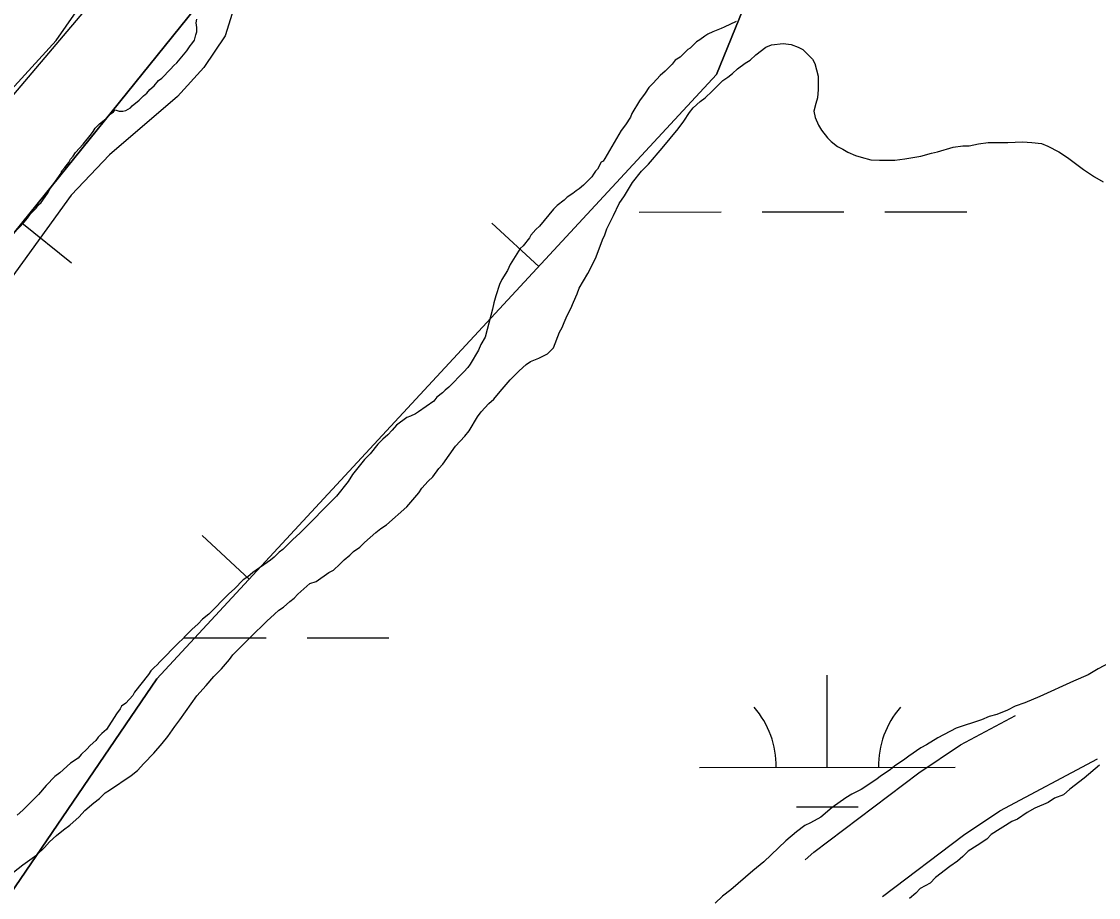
# Model space of a CAD drawing. Extents: x 3279314 to 3317160, y 734079 to 759431.
# Drawn here: x 3295405.5 to 3295826.3, y 746270.7 to 746613.3 of the extents above; entities that cross this region are included whole.
import ezdxf

# ---------------------------------------------------------------- set-up
doc = ezdxf.new("R2010")
doc.units = 0
for name, color, linetype in [('V-BORW-LINE', 7, 'Continuous'), ('V-ROAD-CNTR', 7, 'Continuous'), ('V-SITE-VEGE', 7, 'Continuous'), ('V-WETL-SWMP', 7, 'Continuous')]:
    doc.layers.add(name, color=color, linetype=linetype)

msp = doc.modelspace()

# ---------------------------------------------------------------- linework, layer by layer
at = {"layer": 'V-BORW-LINE'}
for p, q in [((3295405.54, 746534.56), (3295424.99, 746518.86)), ((3295607.56, 746517.45), (3295589.21, 746534.44)), ((3295494.37, 746395.2), (3295476.03, 746412.19))]:
    msp.add_line(p, q, dxfattribs=at)
for points in [[(3296579.92, 747680.55), (3296514.36, 747562.31), (3296442.81, 747474.87), (3296295.73, 747369.6), (3296182.91, 747282.81), (3296027.73, 747078.61), (3295925.34, 746895.76), (3295814.24, 746718.51), (3295699.07, 746646.74), (3295677.09, 746592.56), (3295458.27, 746356.21), (3295349.69, 746196.74), (3295230.88, 746003.15), (3295110.97, 745804.26), (3295055.03, 745610.54), (3294992.24, 745446.55), (3294899.66, 745256.67), (3294818.09, 745128.52), (3294625.97, 744805.6), (3294546.82, 744600.23), (3294527.39, 744482.04), (3294520.6, 744418.03), (3294430.4, 744156.18)], [(3294899.66, 745256.67), (3294992.24, 745446.55), (3295055.03, 745610.54), (3295110.97, 745804.26), (3295230.88, 746003.15), (3295349.69, 746196.74), (3295458.27, 746356.21), (3295677.09, 746592.56), (3295699.07, 746646.74), (3295814.24, 746718.51), (3295925.34, 746895.76), (3296027.73, 747078.61), (3296182.91, 747282.81), (3296295.73, 747369.6), (3296442.81, 747474.87), (3296514.36, 747562.31), (3296579.92, 747680.55)], [(3294116.17, 743668.77), (3294201.13, 743837.99), (3294291.66, 744190.29), (3294349.13, 744432.49), (3294469.66, 744747.7), (3294478.37, 744778.32), (3294662.25, 745099.8), (3294784.19, 745326.13), (3294907.22, 745535.54), (3294920.38, 745568.09), (3294917.75, 745708.28), (3294917.88, 745822.87), (3295062.2, 746050.44), (3295337.79, 746450.59), (3295570.28, 746738.76), (3295640.95, 746821.03), (3295715.27, 746937.2), (3295879.45, 747161.67), (3295936.15, 747243.35), (3296030.89, 747356.46), (3296119.77, 747412.2), (3296285.83, 747515.92), (3296411.16, 747650.39)], [(3296411.16, 747650.39), (3296285.83, 747515.92), (3296119.77, 747412.2), (3296030.89, 747356.46), (3295936.15, 747243.35), (3295879.45, 747161.67), (3295715.27, 746937.2), (3295640.95, 746821.03), (3295570.28, 746738.76), (3295337.79, 746450.59), (3295062.2, 746050.44), (3294917.88, 745822.87), (3294917.75, 745708.28), (3294920.38, 745568.09), (3294907.22, 745535.54), (3294784.19, 745326.13), (3294662.25, 745099.8)]]:
    msp.add_lwpolyline(points, dxfattribs=at)
at = {"layer": 'V-ROAD-CNTR'}
for points in [[(3295711.65, 746285.41), (3295715.14, 746288.41), (3295756.15, 746319.38), (3295772.36, 746330.36), (3295793.94, 746341.81)], [(3295741.97, 746271.08), (3295773.61, 746294.98), (3295787.84, 746304.62), (3295825.98, 746324.84)]]:
    msp.add_lwpolyline(points, dxfattribs=at)
at = {"layer": 'V-SITE-VEGE'}
for p, q in [((3295826.69, 746322.46), (3295820.72, 746317.29)), ((3295820.72, 746317.29), (3295815.18, 746312.98)), ((3295815.18, 746312.98), (3295812.62, 746310.82)), ((3295806.64, 746307.79), (3295801.51, 746305.63)), ((3295809.2, 746309.52), (3295806.64, 746307.79)), ((3295812.62, 746310.82), (3295809.2, 746309.52)), ((3295798.52, 746303.9), (3295794.68, 746301.31)), ((3295801.51, 746305.63), (3295798.52, 746303.9)), ((3295792.54, 746300.44), (3295784.43, 746295.26)), ((3295794.68, 746301.31), (3295792.54, 746300.44)), ((3295784.43, 746295.26), (3295782.73, 746293.54)), ((3295778.89, 746290.95), (3295775.47, 746288.79)), ((3295782.73, 746293.54), (3295778.89, 746290.95)), ((3295773.34, 746286.64), (3295771.21, 746284.92)), ((3295775.47, 746288.79), (3295773.34, 746286.64)), ((3295768.23, 746282.76), (3295762.68, 746278.45)), ((3295771.21, 746284.92), (3295768.23, 746282.76)), ((3295762.68, 746278.45), (3295760.55, 746276.3)), ((3295756.71, 746274.14), (3295755, 746272.41)), ((3295760.55, 746276.3), (3295756.71, 746274.14)), ((3295755, 746272.41), (3295752.44, 746270.26))]:
    msp.add_line(p, q, dxfattribs=at)
for points in [[(3295294.05, 746468.92), (3295418.97, 746605.82), (3295426.85, 746617.08), (3295440.32, 746633.74), (3295451.08, 746646.72), (3295457.57, 746653.62), (3295466.48, 746660.93), (3295478.4, 746664.44), (3295482.98, 746662.82), (3295489.85, 746654.58), (3295492.98, 746645.74), (3295493.05, 746637.4), (3295489.02, 746620.58), (3295485.06, 746607.7), (3295476.72, 746595.34), (3295466.42, 746583.9), (3295439.89, 746561.11), (3295424.9, 746545.36), (3295369.32, 746468.67)], [(3295675.35, 746585.97), (3295679.55, 746590.21), (3295681.53, 746591.47), (3295683.26, 746592.97), (3295685.24, 746594.71), (3295688.21, 746596.96), (3295690.19, 746598.22), (3295692.41, 746600.22), (3295696.37, 746603.21), (3295698.6, 746604.22), (3295703.07, 746604.74), (3295706.29, 746604.26), (3295709.03, 746603.28), (3295710.77, 746602.29), (3295714.51, 746598.59), (3295715.52, 746596.86), (3295716.79, 746591.9), (3295716.81, 746586.68), (3295716.58, 746583.45), (3295715.85, 746581.21), (3295715.12, 746578.23), (3295715.63, 746575.75), (3295716.88, 746572.78), (3295718.14, 746570.8), (3295720.39, 746567.83), (3295721.88, 746566.35), (3295724.38, 746564.37), (3295726.37, 746563.39), (3295728.36, 746562.16), (3295731.35, 746560.93), (3295733.58, 746560.2), (3295737.31, 746559.22), (3295740.79, 746559), (3295746.75, 746559.03), (3295750.72, 746559.54), (3295756.92, 746560.57), (3295761.14, 746561.83), (3295763.37, 746562.34), (3295769.57, 746564.11), (3295773.29, 746564.62), (3295775.77, 746564.64), (3295779.49, 746565.4), (3295783.21, 746565.92), (3295787.44, 746565.94), (3295790.91, 746565.96), (3295796.62, 746566.23), (3295800.35, 746566), (3295804.07, 746565.53), (3295806.56, 746564.55), (3295810.79, 746562.33), (3295814.28, 746560.12), (3295820.51, 746555.43), (3295824.75, 746552.47), (3295828.23, 746550.51)], [(3295399.82, 746278.66), (3295406.01, 746283.41), (3295411.45, 746287.41), (3295414.41, 746290.16), (3295416.39, 746292.41), (3295419.11, 746294.9), (3295421.83, 746297.15), (3295424.3, 746298.9), (3295428.01, 746302.15), (3295430.23, 746304.64), (3295433.69, 746307.64), (3295435.92, 746309.39), (3295438.14, 746311.63), (3295439.87, 746312.64), (3295448.29, 746318.39), (3295450.76, 746320.39), (3295453.23, 746323.13), (3295457.18, 746327.13), (3295460.39, 746330.87), (3295462.61, 746333.61), (3295465.32, 746337.6), (3295467.3, 746340.09), (3295473.95, 746349.56), (3295477.66, 746353.55), (3295480.62, 746357.04), (3295483.58, 746360.04), (3295486.79, 746363.78), (3295488.02, 746365.52), (3295494.94, 746372.51), (3295501.36, 746378.75), (3295504.33, 746381.49), (3295506.06, 746382.99), (3295507.79, 746384.25), (3295510.26, 746386.49), (3295511.99, 746387.74), (3295513.47, 746389.24), (3295518.17, 746393.48), (3295520.65, 746394.24), (3295525.6, 746397.74), (3295527.33, 746398.75), (3295529.8, 746400.99), (3295531.53, 746402.74), (3295533.76, 746404.49), (3295535.24, 746405.99), (3295537.71, 746407.74), (3295539.44, 746409.48), (3295543.89, 746413.48), (3295545.87, 746414.98), (3295548.1, 746416.48), (3295556.01, 746423.47), (3295560.7, 746428.96), (3295561.93, 746430.7), (3295564.4, 746433.45), (3295566.13, 746435.2), (3295568.59, 746438.44), (3295570.08, 746440.18), (3295575, 746447.16), (3295578.71, 746451.15), (3295580.44, 746453.15), (3295583.64, 746458.63), (3295585.12, 746460.62), (3295588.08, 746463.86), (3295590.06, 746465.61), (3295592.52, 746468.6), (3295596.47, 746473.09), (3295599.93, 746476.59), (3295602.65, 746479.08), (3295604.38, 746480.34), (3295607.6, 746481.59), (3295611.07, 746483.35), (3295613.29, 746485.59), (3295615.75, 746491.81), (3295616.73, 746493.56), (3295617.46, 746495.55), (3295618.69, 746498.29), (3295620.17, 746501.02), (3295621.15, 746503.51), (3295622.62, 746506.74), (3295623.35, 746508.98), (3295626.8, 746514.71), (3295628.52, 746517.95), (3295630, 746521.19), (3295632.44, 746527.9), (3295633.43, 746529.89), (3295634.16, 746532.13), (3295635.88, 746535.62), (3295636.86, 746537.36), (3295639.08, 746542.09), (3295641.05, 746545.08), (3295644.25, 746550.31), (3295647.7, 746554.8), (3295650.42, 746557.54), (3295655.85, 746563.78), (3295662.02, 746571.26), (3295664.24, 746574.25), (3295666.45, 746577.73), (3295667.93, 746579.48), (3295670.65, 746581.98), (3295672.63, 746583.48), (3295675.35, 746585.97)], [(3295835.64, 746365.06), (3295826.23, 746360.05), (3295822.27, 746357.8), (3295816.57, 746355.28), (3295803.44, 746349.26), (3295797.5, 746346.74), (3295793.78, 746345.48), (3295790.8, 746343.98), (3295786.59, 746342.22), (3295783.62, 746341.46), (3295780.64, 746340.2), (3295770.73, 746336.93), (3295763.55, 746333.16), (3295759.09, 746330.41), (3295756.87, 746329.16), (3295752.16, 746325.91), (3295750.18, 746324.4), (3295746.72, 746322.15), (3295744.99, 746320.65), (3295741.52, 746318.4), (3295739.3, 746316.65), (3295733.61, 746312.9), (3295729.89, 746311.14), (3295727.66, 746309.64), (3295722.22, 746305.89), (3295717.77, 746302.14), (3295713.81, 746299.89), (3295711.58, 746298.88), (3295708.37, 746296.38), (3295704.16, 746292.89), (3295695.52, 746284.65), (3295691.31, 746281.15), (3295682.66, 746273.65), (3295679.44, 746271.16), (3295676.48, 746268.41)]]:
    msp.add_lwpolyline(points, dxfattribs=at)
at = {"layer": 'V-WETL-SWMP'}
for p, q in [((3295646.85, 746538.76), (3295678.85, 746538.78)), ((3295694.85, 746538.79), (3295726.85, 746538.81)), ((3295742.85, 746538.81), (3295774.85, 746538.83)), ((3295469.03, 746372.17), (3295501.03, 746372.19)), ((3295517.03, 746372.2), (3295549.03, 746372.21)), ((3295720.37, 746321.56), (3295720.35, 746357.56)), ((3295670.37, 746321.53), (3295770.37, 746321.58)), ((3295708.38, 746306.12), (3295732.38, 746306.13))]:
    msp.add_line(p, q, dxfattribs=at)
for points in [[(3296308.39, 747612.8), (3296188.14, 747512.51), (3296017.79, 747402.2), (3295887.52, 747251.77), (3295837.42, 747181.57), (3295727.19, 747031.14), (3295657.05, 746890.74), (3295516.76, 746720.25), (3295296.3, 746459.51), (3294955.6, 745927.99), (3294905.5, 745807.65), (3294885.46, 745767.53), (3294885.46, 745707.36), (3294895.48, 745627.13), (3294855.4, 745496.76), (3294813.58, 745419.04)], [(3296308.39, 747612.8), (3296188.14, 747512.51), (3296017.79, 747402.2), (3295887.52, 747251.77), (3295837.42, 747181.57), (3295727.19, 747031.14), (3295657.05, 746890.74), (3295516.76, 746720.25), (3295296.3, 746459.51), (3294955.6, 745927.99), (3294905.5, 745807.65), (3294885.46, 745767.53), (3294885.46, 745707.36), (3294895.48, 745627.13), (3294855.4, 745496.76), (3294813.58, 745419.04)], [(3295464.93, 746596.12), (3295466.16, 746597.11), (3295469.35, 746601.08), (3295470.08, 746601.82), (3295471.31, 746603.81), (3295472.04, 746604.55), (3295473.02, 746606.04), (3295473.51, 746608.01), (3295474, 746609.25), (3295473.99, 746610.98), (3295473.73, 746612.7), (3295473.97, 746614.19)], [(3295464.93, 746596.12), (3295466.16, 746597.11), (3295469.35, 746601.08), (3295470.08, 746601.82), (3295471.31, 746603.81), (3295472.04, 746604.55), (3295473.02, 746606.04), (3295473.51, 746608.01), (3295474, 746609.25), (3295473.99, 746610.98), (3295473.73, 746612.7), (3295473.97, 746614.19)], [(3295684.77, 746613.29), (3295680.09, 746611.04), (3295678.86, 746610.54), (3295675.65, 746609.29), (3295673.69, 746608.3), (3295672.45, 746607.55), (3295670.49, 746606.06), (3295669.26, 746605.31), (3295666.8, 746602.83), (3295665.82, 746602.33), (3295662.87, 746599.35), (3295660.9, 746598.11), (3295659.68, 746596.62), (3295656.97, 746593.89), (3295655.01, 746592.16), (3295652.31, 746589.18), (3295650.59, 746587.44), (3295649.12, 746585.21), (3295646.91, 746582.24), (3295643.98, 746577.29), (3295643.49, 746575.81), (3295641.53, 746572.83), (3295639.81, 746570.6), (3295633.45, 746559.71), (3295632.72, 746558.72), (3295631.98, 746558.22), (3295630.51, 746555.5), (3295629.78, 746554.76), (3295629.04, 746553.52), (3295628.31, 746552.53), (3295625.11, 746549.3), (3295623.39, 746547.81), (3295622.16, 746547.07), (3295620.94, 746546.07), (3295618.72, 746544.58), (3295617.49, 746543.34), (3295614.79, 746541.35), (3295613.31, 746539.86), (3295607.92, 746533.17), (3295606.44, 746531.93), (3295604.48, 746529.7), (3295603.99, 746528.71), (3295601.54, 746525.48), (3295600.31, 746524.49), (3295596.39, 746518.3), (3295595.42, 746515.83), (3295593.21, 746512.36), (3295592.24, 746510.38), (3295590.78, 746505.93), (3295590.05, 746503.21), (3295589.57, 746500.74), (3295588.84, 746498.27), (3295586.67, 746489.87), (3295584.95, 746486.9), (3295583.98, 746484.67), (3295580.8, 746479.22), (3295579.81, 746477.98), (3295578.34, 746476.25), (3295572.45, 746470.29), (3295570.98, 746469.05), (3295569.99, 746468.06), (3295567.78, 746466.32), (3295566.55, 746464.83), (3295560.65, 746460.61), (3295559.42, 746459.86), (3295557.45, 746458.86), (3295555.97, 746458.36), (3295552.04, 746455.38), (3295550.32, 746453.4), (3295548.6, 746451.66), (3295546.64, 746449.92), (3295544.67, 746447.94), (3295541.73, 746444.22), (3295539.52, 746441.99), (3295534.86, 746436.04), (3295533.15, 746433.32), (3295528.49, 746427.61), (3295514.24, 746413.22)], [(3295684.77, 746613.29), (3295680.09, 746611.04), (3295678.86, 746610.54), (3295675.65, 746609.29), (3295673.69, 746608.3), (3295672.45, 746607.55), (3295670.49, 746606.06), (3295669.26, 746605.31), (3295666.8, 746602.83), (3295665.82, 746602.33), (3295662.87, 746599.35), (3295660.9, 746598.11), (3295659.68, 746596.62), (3295656.97, 746593.89), (3295655.01, 746592.16), (3295652.31, 746589.18), (3295650.59, 746587.44), (3295649.12, 746585.21), (3295646.91, 746582.24), (3295643.98, 746577.29), (3295643.49, 746575.81), (3295641.53, 746572.83), (3295639.81, 746570.6), (3295633.45, 746559.71), (3295632.72, 746558.72), (3295631.98, 746558.22), (3295630.51, 746555.5), (3295629.78, 746554.76), (3295629.04, 746553.52), (3295628.31, 746552.53), (3295625.11, 746549.3), (3295623.39, 746547.81), (3295622.16, 746547.07), (3295620.94, 746546.07), (3295618.72, 746544.58), (3295617.49, 746543.34), (3295614.79, 746541.35), (3295613.31, 746539.86), (3295607.92, 746533.17), (3295606.44, 746531.93), (3295604.48, 746529.7), (3295603.99, 746528.71), (3295601.54, 746525.48), (3295600.31, 746524.49), (3295596.39, 746518.3), (3295595.42, 746515.83), (3295593.21, 746512.36), (3295592.24, 746510.38), (3295590.78, 746505.93), (3295590.05, 746503.21), (3295589.57, 746500.74), (3295588.84, 746498.27), (3295586.67, 746489.87), (3295584.95, 746486.9), (3295583.98, 746484.67), (3295580.8, 746479.22), (3295579.81, 746477.98), (3295578.34, 746476.25), (3295572.45, 746470.29), (3295570.98, 746469.05), (3295569.99, 746468.06), (3295567.78, 746466.32), (3295566.55, 746464.83), (3295560.65, 746460.61), (3295559.42, 746459.86), (3295557.45, 746458.86), (3295555.97, 746458.36), (3295552.04, 746455.38), (3295550.32, 746453.4), (3295548.6, 746451.66), (3295546.64, 746449.92), (3295544.67, 746447.94), (3295541.73, 746444.22), (3295539.52, 746441.99), (3295534.86, 746436.04), (3295533.15, 746433.32), (3295528.49, 746427.61), (3295514.24, 746413.22)], [(3295402.32, 746530.39), (3295406.5, 746534.85), (3295407.72, 746536.34), (3295408.95, 746538.08), (3295411.16, 746540.31), (3295412.14, 746541.55), (3295413.12, 746542.54), (3295415.57, 746546.01), (3295416.55, 746547.74), (3295420.96, 746553.94), (3295421.2, 746554.92), (3295422.43, 746556.16), (3295423.9, 746558.15), (3295424.64, 746559.38), (3295425.62, 746560.62), (3295426.6, 746562.11), (3295429.54, 746565.33), (3295432.73, 746569.3), (3295433.47, 746570.29), (3295434.2, 746571.53), (3295435.92, 746573.26), (3295438.38, 746575.25), (3295440.1, 746576.99), (3295441.33, 746577.98), (3295442.06, 746578.72), (3295443.55, 746578.24), (3295445.03, 746578.25), (3295446.26, 746578.5), (3295447.98, 746579.5), (3295448.72, 746580.24), (3295451.42, 746582.48), (3295453.14, 746584.21), (3295454.37, 746585.21), (3295455.6, 746586.69), (3295457.32, 746588.18), (3295459.04, 746590.17), (3295460.27, 746591.16), (3295463.7, 746594.63), (3295464.93, 746596.12)], [(3295402.32, 746530.39), (3295406.5, 746534.85), (3295407.72, 746536.34), (3295408.95, 746538.08), (3295411.16, 746540.31), (3295412.14, 746541.55), (3295413.12, 746542.54), (3295415.57, 746546.01), (3295416.55, 746547.74), (3295420.96, 746553.94), (3295421.2, 746554.92), (3295422.43, 746556.16), (3295423.9, 746558.15), (3295424.64, 746559.38), (3295425.62, 746560.62), (3295426.6, 746562.11), (3295429.54, 746565.33), (3295432.73, 746569.3), (3295433.47, 746570.29), (3295434.2, 746571.53), (3295435.92, 746573.26), (3295438.38, 746575.25), (3295440.1, 746576.99), (3295441.33, 746577.98), (3295442.06, 746578.72), (3295443.55, 746578.24), (3295445.03, 746578.25), (3295446.26, 746578.5), (3295447.98, 746579.5), (3295448.72, 746580.24), (3295451.42, 746582.48), (3295453.14, 746584.21), (3295454.37, 746585.21), (3295455.6, 746586.69), (3295457.32, 746588.18), (3295459.04, 746590.17), (3295460.27, 746591.16), (3295463.7, 746594.63), (3295464.93, 746596.12)], [(3295514.24, 746413.22), (3295511.54, 746410.74), (3295507.61, 746406.77), (3295506.14, 746405.78), (3295504.17, 746403.79), (3295502.7, 746402.55), (3295495.81, 746397.83), (3295493.84, 746396.09), (3295492.12, 746394.85), (3295488.68, 746391.37), (3295486.47, 746389.39), (3295478.62, 746381.45), (3295476.16, 746379.46), (3295474.44, 746377.72), (3295471.98, 746375.49), (3295469.53, 746373.01), (3295468.54, 746371.77), (3295466.83, 746370.28), (3295459.46, 746362.84), (3295458.48, 746361.6), (3295457.25, 746360.61), (3295456.02, 746359.36), (3295455.04, 746357.88), (3295449.65, 746350.94), (3295448.91, 746349.7), (3295446.21, 746346.73), (3295444.49, 746345.48), (3295444, 746344.49), (3295442.53, 746342.51), (3295438.61, 746336.32), (3295436.89, 746334.83), (3295435.42, 746333.34), (3295434.44, 746332.1), (3295432.23, 746330.12), (3295431, 746328.63), (3295428.79, 746326.65), (3295427.56, 746325.16), (3295424.61, 746323.17), (3295420.43, 746319.44), (3295418.47, 746317.95), (3295415.03, 746314.48), (3295412.08, 746311.01), (3295405.95, 746304.81), (3295403.73, 746302.82)], [(3295514.24, 746413.22), (3295511.54, 746410.74), (3295507.61, 746406.77), (3295506.14, 746405.78), (3295504.17, 746403.79), (3295502.7, 746402.55), (3295495.81, 746397.83), (3295493.84, 746396.09), (3295492.12, 746394.85), (3295488.68, 746391.37), (3295486.47, 746389.39), (3295478.62, 746381.45), (3295476.16, 746379.46), (3295474.44, 746377.72), (3295471.98, 746375.49), (3295469.53, 746373.01), (3295468.54, 746371.77), (3295466.83, 746370.28), (3295459.46, 746362.84), (3295458.48, 746361.6), (3295457.25, 746360.61), (3295456.02, 746359.36), (3295455.04, 746357.88), (3295449.65, 746350.94), (3295448.91, 746349.7), (3295446.21, 746346.73), (3295444.49, 746345.48), (3295444, 746344.49), (3295442.53, 746342.51), (3295438.61, 746336.32), (3295436.89, 746334.83), (3295435.42, 746333.34), (3295434.44, 746332.1), (3295432.23, 746330.12), (3295431, 746328.63), (3295428.79, 746326.65), (3295427.56, 746325.16), (3295424.61, 746323.17), (3295420.43, 746319.44), (3295418.47, 746317.95), (3295415.03, 746314.48), (3295412.08, 746311.01), (3295405.95, 746304.81), (3295403.73, 746302.82)]]:
    msp.add_lwpolyline(points, dxfattribs=at)
for centre, start, end in [((3295665.13, 746322.01), 359.2573, 40.801), ((3295775.61, 746322.06), 139.2573, 180.801)]:
    msp.add_arc(centre, 35.25, start, end, dxfattribs=at)

doc.saveas('drawing.dxf')
